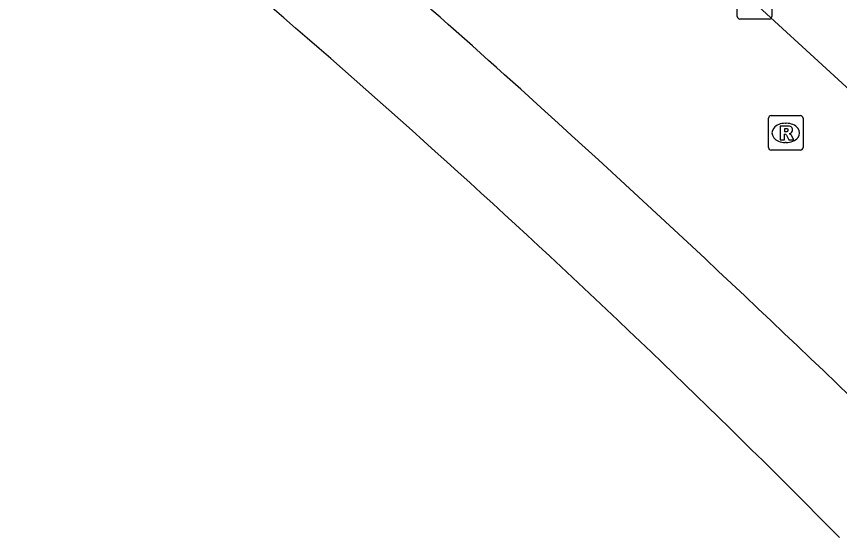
# Model space of a CAD drawing. Extents: x 156414 to 157775, y 382335 to 383765.
# Drawn here: x 157664.3 to 157688.14, y 382432.05 to 382447.15 of the extents above; entities that cross this region are included whole.
import ezdxf

# ---------------------------------------------------------------- set-up
doc = ezdxf.new("R2010")
doc.units = 0
for name, color, linetype in [('IMGEO_Kolk', 7, 'Continuous'), ('IMGEO_Rijbaan_regionaal_gesloten', 7, 'Continuous'), ('IMGEO_Rioolput', 7, 'Continuous')]:
    doc.layers.add(name, color=color, linetype=linetype)

msp = doc.modelspace()

# ---------------------------------------------------------------- linework, layer by layer
at = {"layer": 'IMGEO_Kolk'}
for p, q in [((157685.174, 382447.153), (157685.174, 382448.005)), ((157686.175, 382448.005), (157686.175, 382447.153)), ((157686.101, 382447.079), (157685.249, 382447.079))]:
    msp.add_line(p, q, dxfattribs=at)
for points in [[(157685.174, 382447.153), (157685.174, 382448.005)], [(157686.175, 382448.005), (157686.175, 382447.153)], [(157686.101, 382447.079), (157685.249, 382447.079)]]:
    msp.add_lwpolyline(points, dxfattribs=at)
for centre, start, end in [((157685.251, 382447.155), 181.552, 268.448), ((157685.251, 382447.155), 181.552, 268.448), ((157686.099, 382447.155), 271.552, 358.448), ((157686.099, 382447.155), 271.552, 358.448)]:
    msp.add_arc(centre, 0.0765, start, end, dxfattribs=at)
at = {"layer": 'IMGEO_Rijbaan_regionaal_gesloten'}
msp.add_lwpolyline([(157698.569, 382435.304), (157696.063, 382437.784), (157690.993, 382442.673), (157682.543, 382450.427)], dxfattribs=at)
for centre, radius, start, end in [((157493.97, 382240.678), 275.616, 47.66232, 51.83073), ((157492.382, 382238.975), 274.95, 44.60572, 50.60669), ((157415.968, 382153.421), 392.651, 45.36809, 47.82422)]:
    msp.add_arc(centre, radius, start, end, dxfattribs=at)
at = {"layer": 'IMGEO_Rioolput'}
for p, q in [((157686.153, 382444.278), (157687.005, 382444.278)), ((157686.078, 382443.352), (157686.078, 382444.204)), ((157686.566, 382444.058), (157686.591, 382444.058)), ((157687.079, 382444.204), (157687.079, 382443.352)), ((157686.589, 382443.498), (157686.564, 382443.498)), ((157687.005, 382443.278), (157686.153, 382443.278))]:
    msp.add_line(p, q, dxfattribs=at)
for points in [[(157686.153, 382444.278), (157687.005, 382444.278)], [(157686.078, 382443.352), (157686.078, 382444.204)], [(157687.079, 382444.204), (157687.079, 382443.352)], [(157686.667, 382443.976), (157686.415, 382443.978), (157686.415, 382443.578)], [(157686.593, 382443.897), (157686.539, 382443.897), (157686.539, 382443.816)], [(157686.539, 382443.816), (157686.591, 382443.816)], [(157686.415, 382443.578), (157686.539, 382443.578), (157686.539, 382443.74), (157686.55, 382443.74)], [(157686.597, 382443.711), (157686.668, 382443.578), (157686.808, 382443.578), (157686.743, 382443.704)], [(157687.005, 382443.278), (157686.153, 382443.278)]]:
    msp.add_lwpolyline(points, dxfattribs=at)
for centre, radius, start, end in [((157686.155, 382444.202), 0.0765, 91.552, 178.448), ((157686.155, 382444.202), 0.0765, 91.552, 178.448), ((157687.003, 382444.202), 0.0765, 1.552, 88.448), ((157687.003, 382444.202), 0.0765, 1.552, 88.448), ((157686.575, 382444.005), 0.19, 274.7715, 282.9687), ((157686.599, 382443.801), 0.0964, 77.0061, 93.1865), ((157686.613, 382443.858), 0.0378, 276.6634, 79.6772), ((157686.666, 382443.866), 0.109, 350.3612, 89.416), ((157686.664, 382443.866), 0.112, 277.5842, 350.9817), ((157686.549, 382443.687), 0.0533, 26.0293, 88.6989), ((157686.648, 382443.651), 0.108, 29.5134, 73.7905), ((157686.155, 382443.354), 0.0765, 181.552, 268.448), ((157686.155, 382443.354), 0.0765, 181.552, 268.448), ((157687.003, 382443.354), 0.0765, 271.552, 358.448), ((157687.003, 382443.354), 0.0765, 271.552, 358.448)]:
    msp.add_arc(centre, radius, start, end, dxfattribs=at)
for centre, major_axis, ratio, start_param, end_param in [((157686.565, 382443.778), (-0.387, 0.002), 0.722429, 4.712389, 7.853982), ((157686.59, 382443.778), (-0.39, 0.002), 0.717154, 1.570796, 4.712389)]:
    msp.add_ellipse(centre, major_axis=major_axis, ratio=ratio, start_param=start_param, end_param=end_param, dxfattribs=at)

doc.saveas('drawing.dxf')
